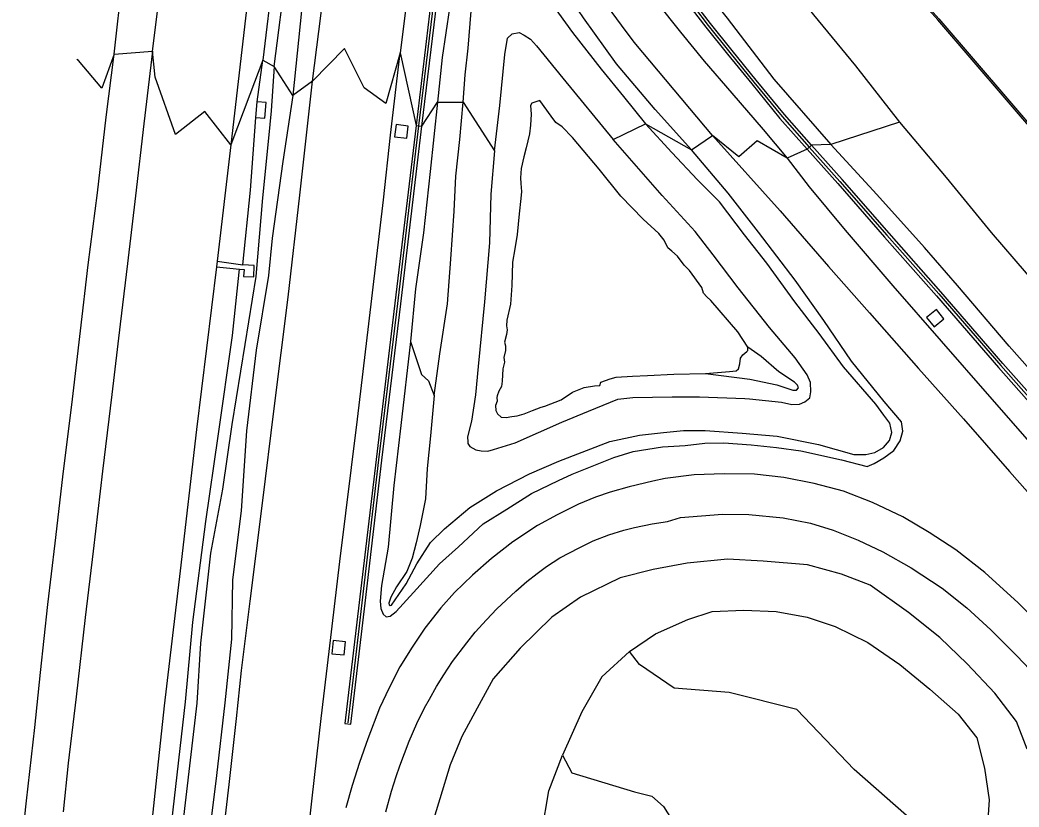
# Model space of a CAD drawing. Extents: x 157466 to 158888, y 383063 to 384677.
# Drawn here: x 157702.5 to 157837.3, y 383199.4 to 383305.6 of the extents above; entities that cross this region are included whole.
import ezdxf

# ---------------------------------------------------------------- set-up
doc = ezdxf.new("R2010")
doc.units = 0
for name, color, linetype in [('IMGEO_Berm_groen', 7, 'Continuous'), ('IMGEO_Geluidsscherm', 7, 'Continuous'), ('IMGEO_Grasland_overig', 7, 'Continuous'), ('IMGEO_Groenvoorziening', 7, 'Continuous'), ('IMGEO_Kademuur', 7, 'Continuous'), ('IMGEO_Meer_plas_ven_vijver', 7, 'Continuous'), ('IMGEO_Muur', 7, 'Continuous'), ('IMGEO_Oever', 7, 'Continuous'), ('IMGEO_Rijbaan_autosnelweg', 7, 'Continuous'), ('IMGEO_Rijbaan_autoweg', 7, 'Continuous')]:
    doc.layers.add(name, color=color, linetype=linetype)

msp = doc.modelspace()

# ---------------------------------------------------------------- linework, layer by layer
at = {"layer": 'IMGEO_Berm_groen'}
for points in [[(157739.63, 383361.91), (157741.69, 383367.14), (157742.91, 383368.79), (157744.02, 383369.54), (157745.07, 383369.79), (157746.01, 383369.66), (157746.84, 383369.19), (157747.29, 383368.7), (157747.64, 383367.78), (157747.73, 383366.82), (157746.71, 383359.49), (157745.11, 383347.53), (157743.8, 383336.54), (157742.51, 383322.96), (157741.17, 383312), (157740.49, 383306.83), (157739.35, 383295.42)], [(157772.91, 383354.54), (157773.46, 383354.53), (157774.17, 383354.3), (157774.88, 383353.75), (157775.66, 383352.67), (157776.23, 383351.41), (157776.57, 383350.01), (157777.18, 383346.31), (157778.35, 383341.23), (157780.19, 383335.67), (157781.87, 383331.39), (157783.55, 383327.06), (157786.39, 383321.87), (157788.86, 383318.03), (157792.59, 383312.58), (157797.95, 383305.86), (157804.26, 383297.61), (157811.94, 383288.81)], [(157793.15, 383288.09), (157788.25, 383293.54), (157783.02, 383299.67), (157778.55, 383305.91), (157773.86, 383312.87), (157770.05, 383319.3), (157767.24, 383325.51), (157765.09, 383331.9), (157764.73, 383333.52), (157764.45, 383334.19), (157764.06, 383334.47), (157763.73, 383334.5), (157763.5, 383334.31), (157763.42, 383333.6), (157763.31, 383331.22), (157762.21, 383322.09), (157761.34, 383314.47)], [(157738.17, 383328.34), (157736.68, 383311.82), (157735.27, 383300.17)], [(157736.8, 383299.33), (157738.5, 383312.31), (157739.69, 383321.89)], [(157761.34, 383314.47), (157760.46, 383307.2), (157759.49, 383300.56), (157758.88, 383294.5)], [(157715.2, 383300.98), (157720.4, 383301.42)], [(157753.83, 383301.17), (157755.96, 383291.38)], [(157736.8, 383299.33), (157736.4, 383293.36), (157736.04, 383289.68), (157735.23, 383281.59), (157734.36, 383270.98), (157732.84, 383261.83), (157731.11, 383251.04), (157729.86, 383242.31), (157728.24, 383233.66), (157726.88, 383221.53), (157726.39, 383213.41), (157724, 383193.05), (157722.03, 383179.12), (157720.89, 383164.57), (157719.42, 383149.29), (157718.64, 383137.34), (157718.04, 383129.54), (157717.94, 383124.5), (157717.72, 383122.09), (157717.58, 383121.41)], [(157735.27, 383300.17), (157733.53, 383295.55), (157730.98, 383288.77)], [(157734.53, 383294.57), (157735.27, 383300.17)], [(157735.27, 383300.17), (157736.8, 383299.33)], [(157739.35, 383295.42), (157737.7, 383297.94), (157736.8, 383299.33)], [(157741.99, 383297.34), (157739.35, 383295.42)], [(157739.35, 383295.42), (157737.97, 383286.5), (157736.53, 383276.16), (157736.07, 383271.13), (157734.39, 383261.06), (157733.07, 383250.17), (157732.34, 383239.39), (157731.18, 383230.05), (157731.04, 383222.07), (157730.15, 383213.48), (157729.02, 383203.66), (157727.76, 383193.55)], [(157734.35, 383292.44), (157734.53, 383294.57)], [(157734.35, 383292.44), (157735.55, 383292.34), (157735.73, 383294.47), (157734.53, 383294.57)], [(157758.88, 383294.5), (157757.85, 383285.17), (157756.95, 383276.9), (157755.91, 383269.33), (157755.23, 383262.24)], [(157756.75, 383291.29), (157758.88, 383294.5)], [(157732.6, 383272.59), (157733.6, 383282.66), (157734.35, 383292.44)], [(157753.04, 383289.86), (157754.7, 383289.64), (157754.92, 383291.27), (157753.26, 383291.49), (157753.04, 383289.86)], [(157793.15, 383288.09), (157795.98, 383290.02)], [(157811.94, 383288.81), (157809.33, 383288.71)], [(157841.24, 383255.72), (157836.02, 383261.59), (157829.05, 383269.78), (157824.58, 383274.9), (157818.14, 383282.08), (157811.94, 383288.81)], [(157755.23, 383262.24), (157753.92, 383250.9), (157752.96, 383242.81), (157752.22, 383234.49), (157751.3, 383229.31), (157751.12, 383227.2), (157751.2, 383226.2), (157751.51, 383225.44), (157751.92, 383225.07), (157752.48, 383225.19), (157753.26, 383225.81), (157755.6, 383228.34), (157759.15, 383232.25), (157761.69, 383234.52), (157765, 383237.63), (157768.23, 383239.62), (157771.53, 383241.73), (157775.17, 383243.45), (157777.03, 383244.34), (157780.85, 383245.87), (157782.65, 383246.59), (157785.28, 383247.37), (157789.23, 383248.01), (157792.28, 383248.18), (157794.96, 383248.53), (157797.5, 383248.54), (157801.21, 383248.3), (157804.61, 383247.93), (157807.9, 383247.48), (157813.39, 383246.24), (157816.83, 383245.36), (157817.79, 383245.77), (157819.09, 383246.55), (157820.45, 383247.54), (157821.29, 383248.83), (157821.65, 383250.14), (157821.46, 383251.41), (157819.12, 383254.13), (157814.73, 383259.59), (157810.98, 383265.04), (157807.13, 383270.49), (157802.18, 383276.98), (157798.09, 383282.22), (157793.15, 383288.09)], [(157808.74, 383288.17), (157806.04, 383286.96)], [(157729.02, 383272.31), (157730.82, 383272.14), (157732.15, 383272)], [(157729.11, 383273.07), (157732.6, 383272.59)], [(157732.15, 383272), (157732.77, 383271.95), (157732.69, 383271), (157734.06, 383270.96), (157734.12, 383272.48), (157732.6, 383272.59)], [(157717.51, 383141.99), (157717.59, 383143.21), (157718.64, 383155.64), (157719.71, 383167.91), (157721.14, 383180.85), (157723.01, 383197.46), (157724.83, 383213.62), (157725.85, 383224.37), (157727.58, 383237.96), (157729.25, 383249.44), (157731.2, 383263.04), (157732.08, 383271.58), (157732.15, 383272)], [(157827.2, 383265.29), (157826.2, 383266.53), (157824.87, 383265.46), (157825.87, 383264.22), (157827.2, 383265.29)], [(157838.43, 383207.21), (157837.02, 383210.96), (157834.1, 383214.79), (157830.35, 383218.73), (157826.64, 383222.27), (157822.42, 383225.65), (157817.26, 383229.36), (157813.37, 383230.85), (157808.8, 383232.1), (157802.8, 383232.61), (157798.01, 383232.85), (157792.57, 383232.32), (157787.96, 383231.45), (157783.49, 383230.32), (157778.14, 383227.71), (157774.28, 383225.03), (157770, 383220.87), (157766.37, 383216.71), (157764.2, 383212.75), (157762.14, 383208.93), (157760.59, 383205.11), (157759.19, 383200.52), (157757.63, 383195.51)], [(157744.77, 383221.88), (157744.61, 383220.09), (157746.27, 383219.94), (157746.43, 383221.72), (157744.77, 383221.88)]]:
    msp.add_lwpolyline(points, dxfattribs=at)
at = {"layer": 'IMGEO_Geluidsscherm'}
for points in [[(157774.24, 383349.48), (157774.44, 383348.5), (157774.92, 383346.04), (157775.49, 383343.39), (157775.95, 383341.42), (157776.64, 383339.07), (157777.32, 383336.71), (157778.14, 383334.36), (157779.3, 383331.42), (157780.78, 383328.11), (157782.39, 383324.6), (157784.41, 383320.99), (157786.87, 383317), (157789.07, 383313.46), (157790.8, 383310.99), (157793.54, 383307.28), (157795.4, 383304.87), (157798.33, 383301.24), (157801.57, 383297.23), (157805.37, 383292.59), (157809.03, 383288.44)], [(157756.35, 383291.34), (157758.41, 383308.38), (157760.65, 383327.41), (157761.58, 383335.26)], [(157746.78, 383210.78), (157748.28, 383223.44), (157748.7, 383226.95), (157750.96, 383246.26), (157753.49, 383267.37), (157756.35, 383291.34)], [(157809.03, 383288.44), (157813.18, 383283.8), (157819.5, 383276.57), (157826.51, 383268.67), (157834.87, 383259), (157842.81, 383250.05), (157851.11, 383240.64), (157859.83, 383230.72), (157868.84, 383220.54), (157875.76, 383212.7), (157878.4, 383209.72), (157883.59, 383203.94)]]:
    msp.add_lwpolyline(points, dxfattribs=at)
at = {"layer": 'IMGEO_Grasland_overig'}
for points in [[(157772.4, 383366.02), (157774.1, 383365.46), (157775.2, 383364.7), (157777.33, 383362.87), (157779.18, 383360.67), (157782.48, 383356.9), (157786.2, 383352.28), (157788.07, 383349.05), (157789, 383346.73), (157789.54, 383344.96), (157789.94, 383342.15), (157791.1, 383337.19), (157792.49, 383333), (157795.15, 383326.84), (157799.38, 383319.71), (157803.54, 383313.95), (157809.59, 383306.32), (157815.29, 383299.41), (157821.19, 383291.83)], [(157764.27, 383318.2), (157764.43, 383323.39), (157764.29, 383327.71), (157764.06, 383331.17), (157763.89, 383333.75), (157763.94, 383333.94), (157764.04, 383334), (157764.19, 383333.96), (157764.27, 383333.77), (157764.28, 383332.48), (157764.55, 383329.56), (157764.67, 383327.62), (157764.93, 383326.16), (157765.55, 383324.11), (157766.55, 383321.33), (157768.9, 383316.86), (157771.27, 383312.63), (157773.66, 383308.7), (157777.1, 383303.9), (157780.96, 383298.99), (157783.95, 383295.29), (157786.94, 383291.6)], [(157762.31, 383294.52), (157762.59, 383298.22), (157763, 383301.81), (157763.42, 383306.81), (157763.86, 383312.74), (157764.27, 383318.2)], [(157766.56, 383287.93), (157767.25, 383294.06), (157767.96, 383300.94), (157768.31, 383303.14), (157768.92, 383303.75), (157769.88, 383303.9), (157770.56, 383303.56), (157771.41, 383303.01), (157772.22, 383302.14), (157775.77, 383297.77), (157782.56, 383289.46)], [(157758.43, 383254.92), (157759.19, 383260.55), (157760.2, 383267.29), (157760.66, 383273.35), (157761.11, 383279.79), (157761.33, 383284.55), (157761.87, 383289.49), (157762.31, 383294.52)], [(157762.31, 383294.52), (157766.56, 383287.93)], [(157758.43, 383254.92), (157757.91, 383249.48), (157757.48, 383245.1), (157757.22, 383241.01), (157756.51, 383237.41), (157756, 383235.04), (157755.42, 383232.98), (157754.74, 383231.18), (157753.34, 383229.11), (157752.57, 383227.73), (157752.31, 383226.93), (157752.32, 383226.7), (157752.48, 383226.6), (157752.66, 383226.65), (157753.13, 383227.38), (157754.61, 383229.54), (157756.08, 383232.24), (157757.91, 383235.11), (157759.8, 383236.97), (157763.23, 383239.84), (157766.82, 383242.06), (157771.26, 383244.38), (157775.23, 383246.1), (157782.13, 383248.75), (157786.12, 383249.6), (157789.36, 383249.96), (157792.08, 383250.21), (157794.99, 383250.24), (157799.99, 383249.88), (157804.71, 383249.47), (157810.3, 383248.32), (157815.06, 383246.98), (157816.68, 383246.96), (157817.89, 383247.25), (157819.05, 383247.94), (157819.87, 383248.86), (157820.16, 383249.97), (157819.9, 383251.19), (157819.11, 383252.29), (157818, 383253.76), (157813.67, 383258.83), (157810.35, 383263.32), (157807.1, 383267.58), (157803.31, 383272.78), (157800.29, 383276.62), (157796.9, 383281.09), (157793.93, 383284.04), (157790.48, 383287.71), (157786.94, 383291.6)], [(157782.56, 383289.46), (157786.94, 383291.6)], [(157786.94, 383291.6), (157793.15, 383288.09)], [(157821.19, 383291.83), (157811.94, 383288.81)], [(157821.19, 383291.83), (157827.52, 383284.34), (157833.59, 383276.94), (157843.01, 383265.95), (157850.93, 383256.76), (157857.71, 383248.76), (157863.83, 383240.88), (157868.57, 383235.62), (157869.27, 383235.12)], [(157766.56, 383287.93), (157766.07, 383282.12), (157765.86, 383275.54), (157765.19, 383267.59), (157764.33, 383258.84), (157763.99, 383255.04), (157763.46, 383251.48), (157762.91, 383249.38), (157762.94, 383248.68), (157762.95, 383248.47), (157763.21, 383248.08), (157764.05, 383247.61), (157764.73, 383247.46), (157765.66, 383247.45), (157766.4, 383247.67), (157769.34, 383248.57), (157775.64, 383251.33), (157779.22, 383252.84), (157783.2, 383254.43), (157785.24, 383254.68), (157790.51, 383254.78), (157794.21, 383254.78), (157800.35, 383254.52), (157800.97, 383254.47), (157805.3, 383254.02), (157806.68, 383253.71), (157807.71, 383253.78), (157808.42, 383254.08), (157809.11, 383254.64), (157809.26, 383255.42), (157809.18, 383256.7), (157808.76, 383257.72), (157807.14, 383260.02), (157803.66, 383264.13), (157799.43, 383269.45), (157796.06, 383273.91), (157793.63, 383277.06), (157789.2, 383281.92), (157782.56, 383289.46)], [(157755.23, 383262.24), (157756.71, 383257.78), (157757.66, 383256.9), (157758.43, 383254.92)]]:
    msp.add_lwpolyline(points, dxfattribs=at)
at = {"layer": 'IMGEO_Groenvoorziening'}
for points in [[(157758.88, 383294.5), (157762.31, 383294.52)], [(157784.78, 383220.4), (157781.04, 383216.99), (157778.36, 383212.25), (157775.73, 383206.4)]]:
    msp.add_lwpolyline(points, dxfattribs=at)
at = {"layer": 'IMGEO_Kademuur'}
for points in [[(157772.56, 383371.18), (157775.58, 383367.65), (157789.29, 383351.59), (157799.67, 383339.61), (157806.59, 383328.61), (157810.16, 383324.4), (157817.68, 383315.65), (157826.52, 383305.77), (157840.42, 383289.58), (157854.83, 383273.11), (157862.39, 383264.76), (157870.02, 383255.99), (157904.33, 383217.35), (157912.6, 383208.2), (157912.67, 383208.12), (157912.74, 383208.04), (157912.82, 383207.94), (157916.55, 383203.62), (157918.51, 383201.35), (157920.83, 383198.66)], [(157929.46, 383188.35), (157927.73, 383190.36), (157926.41, 383191.89), (157924.21, 383194.44), (157922.69, 383196.2), (157920.66, 383198.55), (157918.34, 383201.24), (157916.38, 383203.52), (157912.65, 383207.84), (157912.57, 383207.93), (157912.5, 383208.02), (157912.43, 383208.09), (157904.18, 383217.21), (157869.87, 383255.86), (157862.24, 383264.63), (157854.68, 383272.98), (157840.27, 383289.45), (157826.37, 383305.63), (157817.53, 383315.52), (157810, 383324.27), (157806.43, 383328.49), (157799.51, 383339.49), (157789.14, 383351.46), (157774.8, 383368.26)]]:
    msp.add_lwpolyline(points, dxfattribs=at)
at = {"layer": 'IMGEO_Meer_plas_ven_vijver'}
for points in [[(157800.73, 383261.44), (157799.39, 383263.53), (157795.74, 383267.76), (157795.21, 383268.24), (157794.76, 383268.74), (157794.55, 383269.49), (157792.88, 383271.79), (157792.13, 383272.54), (157791.23, 383273.73), (157790.48, 383274.4), (157789.95, 383274.88), (157789.45, 383275.9), (157788.74, 383276.8), (157786.63, 383278.75), (157783.62, 383281.85), (157780.69, 383285.5), (157778.54, 383288.03), (157777.1, 383289.74), (157775.68, 383291.17), (157774.83, 383291.79), (157774.21, 383292.61), (157772.69, 383294.74), (157771.61, 383294.4), (157771.43, 383294.06), (157771.49, 383292.9), (157771.43, 383291.42), (157771.26, 383290.26), (157770.82, 383288.36), (157770.51, 383287.13), (157770.17, 383285.56), (157770.05, 383284.29), (157770.11, 383283.53), (157770.18, 383282.45), (157770.09, 383281.53), (157769.86, 383279.44), (157769.62, 383276.67), (157769.31, 383274.72), (157768.98, 383272.95), (157768.89, 383269.76), (157768.7, 383267.27), (157768.22, 383265.1), (157768.19, 383264.35), (157768.27, 383263.8), (157768.16, 383263.19), (157767.92, 383262.15), (157768.02, 383261.65), (157768.02, 383261.02), (157767.81, 383260.09), (157767.91, 383259.45), (157767.85, 383259.24), (157767.67, 383258.52), (157767.58, 383256.88), (157767.48, 383256.16), (157767.15, 383255.52), (157766.9, 383254.9), (157766.88, 383254.67), (157766.89, 383254.16), (157766.69, 383253.6), (157766.71, 383252.92), (157766.96, 383252.47), (157767.47, 383252.01), (157768.14, 383251.95), (157768.88, 383252.1), (157769.6, 383252.21), (157770.54, 383252.46), (157771.68, 383252.91), (157772.84, 383253.37), (157773.36, 383253.5), (157775.55, 383254.36), (157777.06, 383255.37), (157778.66, 383256.01), (157780.06, 383256.26), (157780.75, 383256.31), (157780.92, 383256.72), (157782.15, 383257.2), (157782.99, 383257.4), (157785.17, 383257.57), (157787.22, 383257.66), (157790.77, 383257.83), (157795.04, 383257.92)], [(157795.04, 383257.92), (157798.26, 383258.2), (157799.18, 383258.26), (157799.46, 383258.54), (157799.65, 383259.21), (157799.77, 383259.98), (157800.07, 383260.45), (157800.61, 383260.86), (157800.76, 383260.99), (157800.73, 383261.44)], [(157784.78, 383220.4), (157788.26, 383222.8), (157792.65, 383224.74), (157795.91, 383225.81), (157800.2, 383225.98), (157804.56, 383225.78), (157808.74, 383225.04), (157812.55, 383223.79), (157816.92, 383221.63), (157821.27, 383218.65), (157825.3, 383215.3), (157829.11, 383211.94), (157831.66, 383208.76), (157832.68, 383204.67), (157833.31, 383200.39), (157833.16, 383198.37), (157833.55, 383196.69), (157834.19, 383195.32), (157834.39, 383194.29)], [(157832.79, 383192.42), (157830.43, 383192.71), (157823.64, 383196.98), (157815.09, 383204.5), (157807.34, 383212.59), (157798.21, 383214.87), (157790.8, 383215.44), (157786.13, 383218.63), (157784.78, 383220.4)], [(157772.93, 383196.01), (157773.87, 383201.62), (157775.73, 383206.4)], [(157775.73, 383206.4), (157776.98, 383204.01), (157785.46, 383201.47), (157787.79, 383200.89), (157789.35, 383199.49), (157791.82, 383195.56)]]:
    msp.add_lwpolyline(points, dxfattribs=at)
at = {"layer": 'IMGEO_Muur'}
for points in [[(157756.75, 383291.29), (157758.8, 383308.33), (157761.05, 383327.36), (157763.44, 383347.66), (157762.65, 383347.76), (157760.26, 383327.46), (157758.01, 383308.43), (157755.96, 383291.38)], [(157809.33, 383288.71), (157805.67, 383292.85), (157801.88, 383297.48), (157798.64, 383301.5), (157795.71, 383305.12), (157793.86, 383307.52)], [(157793.22, 383307.04), (157795.09, 383304.62), (157798.02, 383300.99), (157801.26, 383296.98), (157805.06, 383292.33), (157808.74, 383288.17)], [(157755.96, 383291.38), (157753.09, 383267.42), (157750.56, 383246.3), (157748.3, 383227), (157746.36, 383210.69), (157747.16, 383210.6), (157749.1, 383226.9), (157751.35, 383246.21), (157753.89, 383267.32), (157756.75, 383291.29)], [(157755.96, 383291.38), (157756.75, 383291.29)], [(157808.74, 383288.17), (157809.33, 383288.71)], [(157808.74, 383288.17), (157812.88, 383283.54), (157819.2, 383276.3), (157826.21, 383268.41), (157834.57, 383258.73), (157842.51, 383249.79), (157850.81, 383240.38), (157859.54, 383230.45), (157868.54, 383220.27), (157878.1, 383209.46), (157883.34, 383203.61), (157883.95, 383204.13), (157878.7, 383209.99), (157869.14, 383220.8), (157860.14, 383230.98), (157851.41, 383240.91), (157843.11, 383250.32), (157835.18, 383259.26), (157826.81, 383268.93), (157819.8, 383276.83), (157813.48, 383284.07), (157809.33, 383288.71)]]:
    msp.add_lwpolyline(points, dxfattribs=at)
at = {"layer": 'IMGEO_Oever'}
msp.add_lwpolyline([(157795.04, 383257.92), (157801, 383257.13), (157804.65, 383256.36), (157806.81, 383255.68), (157807.33, 383255.67), (157807.56, 383255.96), (157807.44, 383256.34), (157807.05, 383256.75), (157804.93, 383258.12), (157802.55, 383260.2), (157800.73, 383261.44)], dxfattribs=at)
at = {"layer": 'IMGEO_Rijbaan_autosnelweg'}
for points in [[(157715.2, 383300.98), (157716.35, 383311.12), (157717.54, 383321.14), (157718.77, 383331.33), (157720.14, 383342.9), (157721.63, 383355.46), (157723, 383366.37), (157724.1, 383376.39), (157725.2, 383384.72), (157726.33, 383392.63), (157726.74, 383395.39), (157726.51, 383395.42), (157726.85, 383397.75), (157727.51, 383401.67), (157728.52, 383405.98), (157728.84, 383407.66)], [(157720.4, 383301.42), (157721.68, 383311.85), (157722.87, 383321.43), (157724, 383330.52), (157725.01, 383339.47), (157726.25, 383349.96), (157727.11, 383357.06), (157728.16, 383365.99), (157729.44, 383376.31), (157730.64, 383386.31), (157731.55, 383394.13), (157731.9, 383398.17), (157731.94, 383400.5), (157731.96, 383404.91), (157731.94, 383407.38)], [(157739.63, 383361.91), (157737.47, 383342.74), (157735.59, 383328.65), (157733.45, 383310.17), (157730.98, 383288.77)], [(157702.51, 383192.02), (157703.37, 383200.26), (157704.5, 383210.16), (157705.3, 383217.56), (157706.28, 383226.73), (157707.26, 383235.02), (157708.3, 383243.95), (157709.58, 383254.43), (157710.69, 383263.66), (157711.71, 383272.58), (157712.95, 383282.28), (157714.12, 383292.48), (157715.2, 383300.98)], [(157720.4, 383301.42), (157719.23, 383291.59), (157718.1, 383281.87), (157717.01, 383272.76), (157716.02, 383264.58), (157714.89, 383255.07), (157713.66, 383244.71), (157712.39, 383233.96), (157711.31, 383224.97), (157710.1, 383214.29), (157709.03, 383205.34), (157708.35, 383198.76)], [(157715.2, 383300.98), (157713.55, 383296.4), (157710.4, 383300.15), (157710.2, 383300.28)], [(157730.98, 383288.77), (157727.47, 383293.26), (157723.48, 383290.14), (157720.77, 383297.91), (157720.4, 383301.42)], [(157730.98, 383288.77), (157729.11, 383273.07)], [(157729.02, 383272.31), (157726.34, 383250.36), (157724.15, 383231.27), (157721.97, 383213.06), (157721.06, 383204.66), (157720.09, 383195.36), (157719.14, 383186.52), (157718.13, 383177.16), (157717.35, 383168.35), (157716.52, 383158.21), (157715.92, 383150.77), (157715.35, 383142.5), (157714.75, 383133.1), (157714.43, 383126.39), (157714.36, 383122.82), (157714.48, 383120.93), (157714.66, 383118.96), (157715.16, 383115.05), (157715.44, 383112.81)], [(157729.11, 383273.07), (157729.02, 383272.31)]]:
    msp.add_lwpolyline(points, dxfattribs=at)
at = {"layer": 'IMGEO_Rijbaan_autoweg'}
for points in [[(157741.99, 383297.34), (157744.03, 383313.26), (157745.91, 383328.77), (157747.86, 383346.01), (157749.71, 383362.66), (157751.17, 383372.93), (157752.01, 383379.89), (157752.15, 383381.45), (157752.2, 383383.42), (157752.05, 383386.21), (157751.91, 383387.61), (157751.84, 383388.47), (157751.86, 383389.83), (157751.85, 383390.13)], [(157770.42, 383351.81), (157770.66, 383347.61), (157770.96, 383345.04), (157771.38, 383342.36), (157771.89, 383339.97), (157772.46, 383338.01), (157773.12, 383335.87), (157774.05, 383333.24), (157775.37, 383329.93), (157777.17, 383325.98), (157778.8, 383322.78), (157781.17, 383318.65), (157783.15, 383315.5), (157785.96, 383311.48), (157788.44, 383307.97), (157791.65, 383303.96), (157794.85, 383300.04), (157798.57, 383295.75), (157802.81, 383290.81), (157806.04, 383286.96)], [(157755.87, 383317.72), (157753.83, 383301.17)], [(157795.98, 383290.02), (157790.78, 383296.16), (157785.39, 383302.6), (157783.68, 383304.91), (157781.78, 383307.45)], [(157740.8, 383190.46), (157741.95, 383200.61), (157743.14, 383211.34), (157744.22, 383220.42), (157745.68, 383232.55), (157748.08, 383251.76), (157749.59, 383264.59), (157751.57, 383281.33), (157752.51, 383290.05), (157753.83, 383301.17)], [(157753.83, 383301.17), (157751.9, 383294.33), (157748.95, 383296.46), (157746.29, 383301.76), (157741.99, 383297.34)], [(157720.23, 383108.01), (157720.22, 383109.45), (157723.47, 383112.63), (157723.8, 383120.63), (157724.33, 383130.73), (157724.85, 383138.71), (157725.58, 383148.66), (157726.13, 383155.82), (157726.94, 383165.8), (157728.02, 383175.82), (157728.74, 383183.44), (157729.7, 383193.59), (157730.74, 383202.45), (157731.71, 383211.35), (157732.4, 383217.82), (157733.56, 383227.2), (157735.24, 383240.43), (157736.81, 383253.18), (157738.7, 383268.21), (157740.28, 383281.98), (157741.99, 383297.34)], [(157806.04, 383286.96), (157801.99, 383289.28), (157799.54, 383287.15), (157795.98, 383290.02)], [(157795.98, 383290.02), (157805.09, 383279.87), (157811.62, 383272.33), (157817.16, 383266.09), (157823.76, 383258.6), (157829.85, 383251.8), (157836.04, 383244.69), (157842.62, 383237.27), (157848.71, 383230.28), (157854.64, 383223.23), (157860.81, 383215.52), (157861.72, 383214.3), (157867.89, 383206.43), (157875.28, 383196.98)], [(157806.04, 383286.96), (157809.02, 383283.1), (157813.86, 383277.27), (157820.29, 383269.73), (157826.85, 383262.25), (157833.36, 383254.79), (157840.02, 383247.2), (157846.7, 383239.7), (157853.28, 383232.23), (157859.72, 383224.97), (157865.86, 383218), (157865.62, 383217.73), (157870.16, 383212.61), (157873.5, 383208.87), (157877.64, 383204.41), (157880.42, 383201.52), (157882.51, 383199.38), (157884.35, 383197.83), (157886.94, 383196.16), (157889.3, 383195.1), (157890.99, 383194.55)], [(157840.96, 383223.26), (157837.24, 383226.98), (157832.75, 383231.07), (157828.83, 383234.11), (157825.22, 383236.47), (157821.68, 383238.58), (157817.55, 383240.52), (157813.66, 383242.02), (157809.7, 383243.08), (157805.6, 383243.86), (157801.65, 383244.31), (157797.56, 383244.39), (157793.49, 383244.22), (157789.6, 383243.73), (157787.92, 383243.38), (157784.74, 383242.64), (157782.16, 383241.9), (157780.17, 383241.21), (157777.9, 383240.3), (157774.99, 383238.84), (157772.37, 383237.42), (157769.03, 383235.19), (157766.16, 383232.95), (157763.57, 383230.7), (157761.17, 383228.36), (157759.3, 383226.29), (157757.17, 383223.56), (157755.42, 383220.98), (157753.79, 383218.31), (157752.35, 383215.5), (157751.05, 383212.77), (157749.44, 383208.64), (157748.33, 383205.43), (157747.33, 383202.32), (157746.48, 383199.33)], [(157751.9, 383198.78), (157752.66, 383201.57), (157753.3, 383203.54), (157753.77, 383204.99), (157755.03, 383208.3), (157756.08, 383210.7), (157757.11, 383212.79), (157757.77, 383213.98), (157758.73, 383215.67), (157759.73, 383217.27), (157760.89, 383219.03), (157762.83, 383221.58), (157763.96, 383222.99), (157765.48, 383224.69), (157766.87, 383226.15), (157769.41, 383228.52), (157770.93, 383229.85), (157772.33, 383230.94), (157773.59, 383231.89), (157775.39, 383233.02), (157777.96, 383234.41), (157779.85, 383235.35), (157781.96, 383236.16), (157784.02, 383236.76), (157785.43, 383237.11), (157787.82, 383237.62), (157789.92, 383237.92), (157791.64, 383238.46), (157797.31, 383238.95), (157800.86, 383238.9), (157805.5, 383238.45), (157809.22, 383237.7), (157812.27, 383236.75), (157815.65, 383235.41), (157818.97, 383233.85), (157822.8, 383231.69), (157826.99, 383228.96), (157830.29, 383226.3), (157833.54, 383223.31), (157837.05, 383219.83), (157840.54, 383216.13)]]:
    msp.add_lwpolyline(points, dxfattribs=at)

doc.saveas('drawing.dxf')
